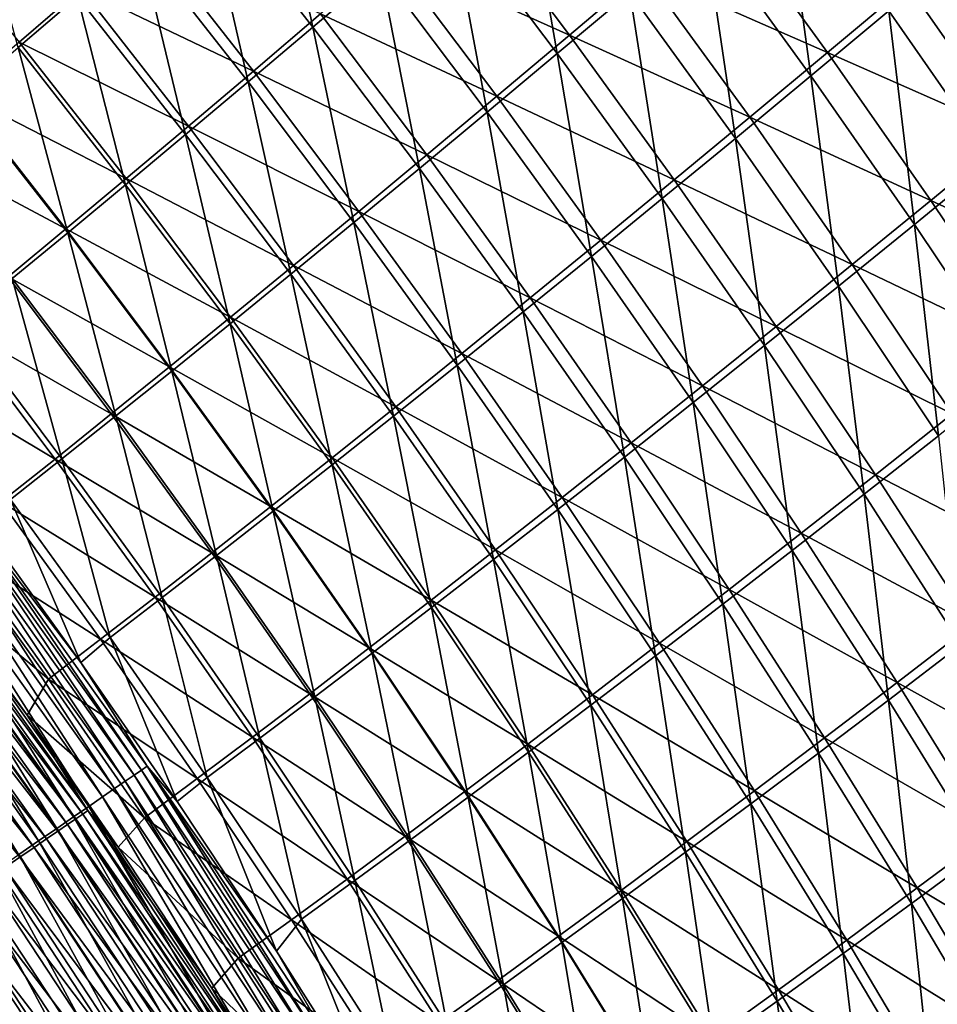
# Model space of a CAD drawing. Header units: metres. Extents: x 0 to 1400, y -1400 to 0.
# Tile 331 of 347: x 1196 to 1233, y -287 to -248. Entities that reach past the tile are written whole.
import ezdxf

# ---------------------------------------------------------------- set-up
doc = ezdxf.new("R2010")
doc.units = ezdxf.units.M

msp = doc.modelspace()

# ---------------------------------------------------------------- linework, layer by layer
at = {"layer": 'None'}
for points in [[(1208.016724, -248.071808, -255.922256), (1203.63269, -242.470688, -255.920593), (1206.304443, -240.143173, -227.952698)], [(1208.016724, -248.071808, -255.922256), (1206.304443, -240.143173, -227.952698), (1210.713623, -245.776413, -227.95433)], [(1216.390503, -240.905441, -172.074173), (1217.832031, -249.133759, -200.006012), (1213.504761, -243.387787, -200.004242)], [(1216.390503, -240.905441, -172.074173), (1220.743042, -246.683823, -172.07579), (1217.832031, -249.133759, -200.006012)], [(1196.182251, -248.897263, -339.899384), (1194.134644, -241.39093, -311.896881), (1198.571655, -246.847397, -311.898224)], [(1226.85083, -241.499588, -116.28524), (1228.017578, -250.029068, -144.169373), (1223.749268, -244.139282, -144.16777)], [(1226.85083, -241.499588, -116.28524), (1231.145386, -247.421249, -116.286568), (1228.017578, -250.029068, -144.169373)], [(1205.414307, -250.27446, -283.905457), (1201.055176, -244.705322, -283.903809), (1203.63269, -242.470688, -255.920593)], [(1205.414307, -250.27446, -283.905457), (1203.63269, -242.470688, -255.920593), (1208.016724, -248.071808, -255.922256)], [(1218.319946, -248.401794, -171.650452), (1214.008057, -242.67308, -171.648438), (1211.121094, -245.15683, -199.591187)], [(1214.008057, -242.67308, -171.648438), (1218.319946, -248.401794, -171.650452), (1221.327881, -245.856293, -143.729324)], [(1198.710571, -246.528992, -283.526825), (1191.831787, -243.265564, -311.53186), (1196.22583, -248.672455, -311.533478)], [(1215.015991, -251.489761, -227.956207), (1210.713623, -245.776413, -227.95433), (1213.504761, -243.387787, -200.004242)], [(1213.504761, -243.387787, -200.004242), (1217.832031, -249.133759, -200.006012), (1215.015991, -251.489761, -227.956207)], [(1228.687988, -249.087952, -115.835533), (1224.431396, -243.215942, -115.8339), (1221.327881, -245.856293, -143.729324)], [(1228.687988, -249.087952, -115.835533), (1231.913818, -246.384155, -87.974045), (1224.431396, -243.215942, -115.8339)], [(1231.913818, -246.384155, -87.974045), (1239.438965, -249.594894, -60.151447), (1235.235718, -243.584274, -60.150993)], [(1205.630737, -249.843857, -255.534103), (1201.289307, -244.29277, -255.532059), (1198.710571, -246.528992, -283.526825)], [(1208.328735, -247.546951, -227.553925), (1201.289307, -244.29277, -255.532059), (1205.630737, -249.843857, -255.534103)], [(1224.985962, -252.541092, -172.077621), (1220.743042, -246.683823, -172.07579), (1223.749268, -244.139282, -144.16777)], [(1223.749268, -244.139282, -144.16777), (1228.017578, -250.029068, -144.169373), (1224.985962, -252.541092, -172.077621)], [(1202.905884, -252.384888, -311.899811), (1198.571655, -246.847397, -311.898224), (1201.055176, -244.705322, -283.903809)], [(1202.905884, -252.384888, -311.899811), (1201.055176, -244.705322, -283.903809), (1205.414307, -250.27446, -283.905457)], [(1234.368896, -244.717377, -88.437019), (1235.328857, -253.420425, -116.28804), (1231.145386, -247.421249, -116.286568)], [(1215.407593, -250.852844, -199.593399), (1211.121094, -245.15683, -199.591187), (1208.328735, -247.546951, -227.553925)], [(1215.407593, -250.852844, -199.593399), (1218.319946, -248.401794, -171.650452), (1211.121094, -245.15683, -199.591187)], [(1212.294678, -253.752548, -255.924179), (1208.016724, -248.071808, -255.922256), (1210.713623, -245.776413, -227.95433)], [(1212.294678, -253.752548, -255.924179), (1210.713623, -245.776413, -227.95433), (1215.015991, -251.489761, -227.956207)], [(1221.327881, -245.856293, -143.729324), (1218.319946, -248.401794, -171.650452), (1225.558105, -251.696182, -143.731308)], [(1225.558105, -251.696182, -143.731308), (1228.687988, -249.087952, -115.835533), (1221.327881, -245.856293, -143.729324)], [(1203.027222, -252.047943, -283.528809), (1198.710571, -246.528992, -283.526825), (1196.22583, -248.672455, -311.533478)], [(1205.630737, -249.843857, -255.534103), (1198.710571, -246.528992, -283.526825), (1203.027222, -252.047943, -283.528809)], [(1220.743042, -246.683823, -172.07579), (1222.050171, -254.958099, -200.008011), (1217.832031, -249.133759, -200.006012)], [(1222.050171, -254.958099, -200.008011), (1220.743042, -246.683823, -172.07579), (1224.985962, -252.541092, -172.077621)], [(1236.088745, -252.36441, -87.975258), (1231.913818, -246.384155, -87.974045), (1228.687988, -249.087952, -115.835533)], [(1239.438965, -249.594894, -60.151447), (1231.913818, -246.384155, -87.974045), (1236.088745, -252.36441, -87.975258)], [(1200.491577, -254.403564, -339.900848), (1196.182251, -248.897263, -339.899384), (1198.571655, -246.847397, -311.898224)], [(1200.491577, -254.403564, -339.900848), (1198.571655, -246.847397, -311.898224), (1202.905884, -252.384888, -311.899811)], [(1231.145386, -247.421249, -116.286568), (1232.175171, -255.995956, -144.171143), (1228.017578, -250.029068, -144.169373)], [(1231.145386, -247.421249, -116.286568), (1235.328857, -253.420425, -116.28804), (1232.175171, -255.995956, -144.171143)], [(1212.590332, -253.210083, -227.556244), (1208.328735, -247.546951, -227.553925), (1205.630737, -249.843857, -255.534103)], [(1215.407593, -250.852844, -199.593399), (1208.328735, -247.546951, -227.553925), (1212.590332, -253.210083, -227.556244)], [(1209.667969, -255.922775, -283.907318), (1205.414307, -250.27446, -283.905457), (1208.016724, -248.071808, -255.922256)], [(1209.667969, -255.922775, -283.907318), (1208.016724, -248.071808, -255.922256), (1212.294678, -253.752548, -255.924179)], [(1193.834961, -250.723495, -339.54953), (1200.5177, -254.159637, -311.535339), (1196.22583, -248.672455, -311.533478)], [(1196.22583, -248.672455, -311.533478), (1200.5177, -254.159637, -311.535339), (1203.027222, -252.047943, -283.528809)], [(1222.52478, -254.208923, -171.65271), (1218.319946, -248.401794, -171.650452), (1215.407593, -250.852844, -199.593399)], [(1218.319946, -248.401794, -171.650452), (1222.52478, -254.208923, -171.65271), (1225.558105, -251.696182, -143.731308)], [(1198.171143, -256.331024, -367.904175), (1193.886963, -250.855255, -367.902832), (1196.182251, -248.897263, -339.899384)], [(1198.171143, -256.331024, -367.904175), (1196.182251, -248.897263, -339.899384), (1200.491577, -254.403564, -339.900848)], [(1232.835938, -255.036667, -115.837318), (1228.687988, -249.087952, -115.835533), (1225.558105, -251.696182, -143.731308)], [(1232.835938, -255.036667, -115.837318), (1236.088745, -252.36441, -87.975258), (1228.687988, -249.087952, -115.835533)], [(1217.832031, -249.133759, -200.006012), (1219.209961, -257.281006, -227.958328), (1215.015991, -251.489761, -227.956207)], [(1217.832031, -249.133759, -200.006012), (1222.050171, -254.958099, -200.008011), (1219.209961, -257.281006, -227.958328)], [(1209.86792, -255.474167, -255.536438), (1205.630737, -249.843857, -255.534103), (1203.027222, -252.047943, -283.528809)], [(1212.590332, -253.210083, -227.556244), (1205.630737, -249.843857, -255.534103), (1209.86792, -255.474167, -255.536438)], [(1207.135254, -258.001129, -311.901611), (1202.905884, -252.384888, -311.899811), (1205.414307, -250.27446, -283.905457)], [(1207.135254, -258.001129, -311.901611), (1205.414307, -250.27446, -283.905457), (1209.667969, -255.922775, -283.907318)], [(1228.017578, -250.029068, -144.169373), (1229.11853, -258.475037, -172.079651), (1224.985962, -252.541092, -172.077621)], [(1228.017578, -250.029068, -144.169373), (1232.175171, -255.995956, -144.171143), (1229.11853, -258.475037, -172.079651)], [(1198.101929, -256.179474, -339.551239), (1193.834961, -250.723495, -339.54953), (1191.537598, -252.68248, -367.573273)], [(1200.5177, -254.159637, -311.535339), (1193.834961, -250.723495, -339.54953), (1198.101929, -256.179474, -339.551239)], [(1195.944458, -258.167816, -395.90686), (1193.886963, -250.855255, -367.902832), (1198.171143, -256.331024, -367.904175)], [(1219.587524, -256.626831, -199.595856), (1215.407593, -250.852844, -199.593399), (1212.590332, -253.210083, -227.556244)], [(1219.587524, -256.626831, -199.595856), (1222.52478, -254.208923, -171.65271), (1215.407593, -250.852844, -199.593399)], [(1216.464722, -259.510681, -255.926331), (1212.294678, -253.752548, -255.924179), (1215.015991, -251.489761, -227.956207)], [(1215.015991, -251.489761, -227.956207), (1219.209961, -257.281006, -227.958328), (1216.464722, -259.510681, -255.926331)], [(1225.558105, -251.696182, -143.731308), (1222.52478, -254.208923, -171.65271), (1229.680176, -257.612457, -143.73349)], [(1229.680176, -257.612457, -143.73349), (1232.835938, -255.036667, -115.837318), (1225.558105, -251.696182, -143.731308)], [(1200.5177, -254.159637, -311.535339), (1207.240112, -257.64566, -283.531097), (1203.027222, -252.047943, -283.528809)], [(1203.027222, -252.047943, -283.528809), (1207.240112, -257.64566, -283.531097), (1209.86792, -255.474167, -255.536438)], [(1204.696655, -259.988342, -339.902527), (1200.491577, -254.403564, -339.900848), (1202.905884, -252.384888, -311.899811)], [(1204.696655, -259.988342, -339.902527), (1202.905884, -252.384888, -311.899811), (1207.135254, -258.001129, -311.901611)], [(1226.158447, -260.858643, -200.010239), (1222.050171, -254.958099, -200.008011), (1224.985962, -252.541092, -172.077621)], [(1224.985962, -252.541092, -172.077621), (1229.11853, -258.475037, -172.079651), (1226.158447, -260.858643, -200.010239)], [(1240.153931, -258.419159, -87.976585), (1236.088745, -252.36441, -87.975258), (1232.835938, -255.036667, -115.837318)], [(1198.101929, -256.179474, -339.551239), (1191.537598, -252.68248, -367.573273), (1195.779663, -258.108002, -367.574707)], [(1216.745972, -258.950775, -227.558823), (1212.590332, -253.210083, -227.556244), (1209.86792, -255.474167, -255.536438)], [(1219.587524, -256.626831, -199.595856), (1212.590332, -253.210083, -227.556244), (1216.745972, -258.950775, -227.558823)], [(1235.328857, -253.420425, -116.28804), (1236.221558, -262.03775, -144.173096), (1232.175171, -255.995956, -144.171143)], [(1213.814209, -261.648041, -283.909454), (1209.667969, -255.922775, -283.907318), (1212.294678, -253.752548, -255.924179)], [(1213.814209, -261.648041, -283.909454), (1212.294678, -253.752548, -255.924179), (1216.464722, -259.510681, -255.926331)], [(1204.706421, -259.725189, -311.537476), (1200.5177, -254.159637, -311.535339), (1198.101929, -256.179474, -339.551239)], [(1207.240112, -257.64566, -283.531097), (1200.5177, -254.159637, -311.535339), (1204.706421, -259.725189, -311.537476)], [(1226.621582, -260.092102, -171.655197), (1222.52478, -254.208923, -171.65271), (1219.587524, -256.626831, -199.595856)], [(1222.52478, -254.208923, -171.65271), (1226.621582, -260.092102, -171.655197), (1229.680176, -257.612457, -143.73349)], [(1202.351807, -261.88504, -367.905701), (1198.171143, -256.331024, -367.904175), (1200.491577, -254.403564, -339.900848)], [(1202.351807, -261.88504, -367.905701), (1200.491577, -254.403564, -339.900848), (1204.696655, -259.988342, -339.902527)], [(1222.050171, -254.958099, -200.008011), (1223.294434, -263.147949, -227.960663), (1219.209961, -257.281006, -227.958328)], [(1223.294434, -263.147949, -227.960663), (1222.050171, -254.958099, -200.008011), (1226.158447, -260.858643, -200.010239)], [(1236.874268, -261.059662, -115.839272), (1232.835938, -255.036667, -115.837318), (1229.680176, -257.612457, -143.73349)], [(1236.874268, -261.059662, -115.839272), (1240.153931, -258.419159, -87.976585), (1232.835938, -255.036667, -115.837318)], [(1207.240112, -257.64566, -283.531097), (1213.999634, -261.18158, -255.539047), (1209.86792, -255.474167, -255.536438)], [(1209.86792, -255.474167, -255.536438), (1213.999634, -261.18158, -255.539047), (1216.745972, -258.950775, -227.558823)], [(1202.266479, -261.713531, -339.553162), (1198.101929, -256.179474, -339.551239), (1195.779663, -258.108002, -367.574707)], [(1204.706421, -259.725189, -311.537476), (1198.101929, -256.179474, -339.551239), (1202.266479, -261.713531, -339.553162)], [(1211.257935, -263.69397, -311.903625), (1207.135254, -258.001129, -311.901611), (1209.667969, -255.922775, -283.907318)], [(1211.257935, -263.69397, -311.903625), (1209.667969, -255.922775, -283.907318), (1213.814209, -261.648041, -283.909454)], [(1232.175171, -255.995956, -144.171143), (1233.140259, -264.483459, -172.081879), (1229.11853, -258.475037, -172.079651)], [(1232.175171, -255.995956, -144.171143), (1236.221558, -262.03775, -144.173096), (1233.140259, -264.483459, -172.081879)], [(1200.10022, -263.692078, -395.908234), (1195.944458, -258.167816, -395.90686), (1198.171143, -256.331024, -367.904175)], [(1200.10022, -263.692078, -395.908234), (1198.171143, -256.331024, -367.904175), (1202.351807, -261.88504, -367.905701)], [(1223.660034, -262.476471, -199.598572), (1219.587524, -256.626831, -199.595856), (1216.745972, -258.950775, -227.558823)], [(1223.660034, -262.476471, -199.598572), (1226.621582, -260.092102, -171.655197), (1219.587524, -256.626831, -199.595856)], [(1219.209961, -257.281006, -227.958328), (1220.525879, -265.344086, -255.928726), (1216.464722, -259.510681, -255.926331)], [(1219.209961, -257.281006, -227.958328), (1223.294434, -263.147949, -227.960663), (1220.525879, -265.344086, -255.928726)], [(1211.348145, -263.320099, -283.53363), (1207.240112, -257.64566, -283.531097), (1204.706421, -259.725189, -311.537476)], [(1213.999634, -261.18158, -255.539047), (1207.240112, -257.64566, -283.531097), (1211.348145, -263.320099, -283.53363)], [(1229.680176, -257.612457, -143.73349), (1226.621582, -260.092102, -171.655197), (1233.692871, -263.602692, -143.735855)], [(1233.692871, -263.602692, -143.735855), (1236.874268, -261.059662, -115.839272), (1229.680176, -257.612457, -143.73349)], [(1199.919678, -263.611359, -367.576355), (1195.779663, -258.108002, -367.574707), (1193.550293, -259.945801, -395.604614)], [(1197.941162, -265.410614, -423.913635), (1193.810669, -259.915009, -423.912506), (1195.944458, -258.167816, -395.90686)], [(1202.266479, -261.713531, -339.553162), (1195.779663, -258.108002, -367.574707), (1199.919678, -263.611359, -367.576355)], [(1197.941162, -265.410614, -423.913635), (1195.944458, -258.167816, -395.90686), (1200.10022, -263.692078, -395.908234)], [(1208.795654, -265.649414, -339.904449), (1204.696655, -259.988342, -339.902527), (1207.135254, -258.001129, -311.901611)], [(1208.795654, -265.649414, -339.904449), (1207.135254, -258.001129, -311.901611), (1211.257935, -263.69397, -311.903625)], [(1229.11853, -258.475037, -172.079651), (1230.156372, -266.833252, -200.012665), (1226.158447, -260.858643, -200.010239)], [(1229.11853, -258.475037, -172.079651), (1233.140259, -264.483459, -172.081879), (1230.156372, -266.833252, -200.012665)], [(1213.999634, -261.18158, -255.539047), (1220.7948, -264.766724, -227.561661), (1216.745972, -258.950775, -227.558823)], [(1216.745972, -258.950775, -227.558823), (1220.7948, -264.766724, -227.561661), (1223.660034, -262.476471, -199.598572)], [(1208.790894, -265.367157, -311.539856), (1204.706421, -259.725189, -311.537476), (1202.266479, -261.713531, -339.553162)], [(1211.348145, -263.320099, -283.53363), (1204.706421, -259.725189, -311.537476), (1208.790894, -265.367157, -311.539856)], [(1217.852295, -267.448151, -283.911804), (1213.814209, -261.648041, -283.909454), (1216.464722, -259.510681, -255.926331)], [(1216.464722, -259.510681, -255.926331), (1220.525879, -265.344086, -255.928726), (1217.852295, -267.448151, -283.911804)], [(1197.665771, -265.419525, -395.605896), (1193.550293, -259.945801, -395.604614), (1191.413696, -261.69339, -423.637115)], [(1199.919678, -263.611359, -367.576355), (1193.550293, -259.945801, -395.604614), (1197.665771, -265.419525, -395.605896)], [(1195.873657, -267.041931, -451.927063), (1193.810669, -259.915009, -423.912506), (1197.941162, -265.410614, -423.913635)], [(1206.426758, -267.515259, -367.90741), (1202.351807, -261.88504, -367.905701), (1204.696655, -259.988342, -339.902527)], [(1206.426758, -267.515259, -367.90741), (1204.696655, -259.988342, -339.902527), (1208.795654, -265.649414, -339.904449)], [(1230.609619, -266.048889, -171.657898), (1226.621582, -260.092102, -171.655197), (1223.660034, -262.476471, -199.598572)], [(1226.621582, -260.092102, -171.655197), (1230.609619, -266.048889, -171.657898), (1233.692871, -263.602692, -143.735855)], [(1227.269165, -269.088531, -227.963242), (1223.294434, -263.147949, -227.960663), (1226.158447, -260.858643, -200.010239)], [(1226.158447, -260.858643, -200.010239), (1230.156372, -266.833252, -200.012665), (1227.269165, -269.088531, -227.963242)], [(1218.025024, -266.963867, -255.541901), (1213.999634, -261.18158, -255.539047), (1211.348145, -263.320099, -283.53363)], [(1220.7948, -264.766724, -227.561661), (1213.999634, -261.18158, -255.539047), (1218.025024, -266.963867, -255.541901)], [(1197.665771, -265.419525, -395.605896), (1191.413696, -261.69339, -423.637115), (1195.504028, -267.138702, -423.637939)], [(1206.327271, -267.323669, -339.555298), (1202.266479, -261.713531, -339.553162), (1199.919678, -263.611359, -367.576355)], [(1208.790894, -265.367157, -311.539856), (1202.266479, -261.713531, -339.553162), (1206.327271, -267.323669, -339.555298)], [(1215.273071, -269.461334, -311.905884), (1211.257935, -263.69397, -311.903625), (1213.814209, -261.648041, -283.909454)], [(1215.273071, -269.461334, -311.905884), (1213.814209, -261.648041, -283.909454), (1217.852295, -267.448151, -283.911804)], [(1204.151001, -269.292511, -395.90976), (1200.10022, -263.692078, -395.908234), (1202.351807, -261.88504, -367.905701)], [(1204.151001, -269.292511, -395.90976), (1202.351807, -261.88504, -367.905701), (1206.426758, -267.515259, -367.90741)], [(1220.7948, -264.766724, -227.561661), (1227.624146, -268.399384, -199.601517), (1223.660034, -262.476471, -199.598572)], [(1227.624146, -268.399384, -199.601517), (1230.609619, -266.048889, -171.657898), (1223.660034, -262.476471, -199.598572)], [(1215.350464, -269.069031, -283.536407), (1211.348145, -263.320099, -283.53363), (1208.790894, -265.367157, -311.539856)], [(1218.025024, -266.963867, -255.541901), (1211.348145, -263.320099, -283.53363), (1215.350464, -269.069031, -283.536407)], [(1223.294434, -263.147949, -227.960663), (1224.477905, -271.250671, -255.931351), (1220.525879, -265.344086, -255.928726)], [(1224.477905, -271.250671, -255.931351), (1223.294434, -263.147949, -227.960663), (1227.269165, -269.088531, -227.963242)], [(1203.956787, -269.190643, -367.578186), (1199.919678, -263.611359, -367.576355), (1197.665771, -265.419525, -395.605896)], [(1201.967285, -270.982574, -423.914917), (1197.941162, -265.410614, -423.913635), (1200.10022, -263.692078, -395.908234)], [(1206.327271, -267.323669, -339.555298), (1199.919678, -263.611359, -367.576355), (1203.956787, -269.190643, -367.578186)], [(1201.967285, -270.982574, -423.914917), (1200.10022, -263.692078, -395.908234), (1204.151001, -269.292511, -395.90976)], [(1212.78772, -271.384766, -339.906525), (1208.795654, -265.649414, -339.904449), (1211.257935, -263.69397, -311.903625)], [(1212.78772, -271.384766, -339.906525), (1211.257935, -263.69397, -311.903625), (1215.273071, -269.461334, -311.905884)], [(1233.692871, -263.602692, -143.735855), (1230.609619, -266.048889, -171.657898), (1237.595337, -269.66452, -143.738403)], [(1233.140259, -264.483459, -172.081879), (1234.043579, -272.879761, -200.015305), (1230.156372, -266.833252, -200.012665)], [(1224.735596, -270.655548, -227.564743), (1220.7948, -264.766724, -227.561661), (1218.025024, -266.963867, -255.541901)], [(1227.624146, -268.399384, -199.601517), (1220.7948, -264.766724, -227.561661), (1224.735596, -270.655548, -227.564743)], [(1201.678589, -270.969086, -395.6073), (1197.665771, -265.419525, -395.605896), (1195.504028, -267.138702, -423.637939)], [(1199.87439, -272.586914, -451.927979), (1195.873657, -267.041931, -451.927063), (1197.941162, -265.410614, -423.913635)], [(1203.956787, -269.190643, -367.578186), (1197.665771, -265.419525, -395.605896), (1201.678589, -270.969086, -395.6073)], [(1199.87439, -272.586914, -451.927979), (1197.941162, -265.410614, -423.913635), (1201.967285, -270.982574, -423.914917)], [(1212.770142, -271.083252, -311.542511), (1208.790894, -265.367157, -311.539856), (1206.327271, -267.323669, -339.555298)], [(1210.39563, -273.219635, -367.909332), (1206.426758, -267.515259, -367.90741), (1208.795654, -265.649414, -339.904449)], [(1215.350464, -269.069031, -283.536407), (1208.790894, -265.367157, -311.539856), (1212.770142, -271.083252, -311.542511)], [(1210.39563, -273.219635, -367.909332), (1208.795654, -265.649414, -339.904449), (1212.78772, -271.384766, -339.906525)], [(1220.525879, -265.344086, -255.928726), (1221.781738, -273.321106, -283.914398), (1217.852295, -267.448151, -283.911804)], [(1220.525879, -265.344086, -255.928726), (1224.477905, -271.250671, -255.931351), (1221.781738, -273.321106, -283.914398)], [(1234.487915, -272.076935, -171.660797), (1230.609619, -266.048889, -171.657898), (1227.624146, -268.399384, -199.601517)], [(1230.609619, -266.048889, -171.657898), (1234.487915, -272.076935, -171.660797), (1237.595337, -269.66452, -143.738403)], [(1230.156372, -266.833252, -200.012665), (1231.133667, -275.100616, -227.966034), (1227.269165, -269.088531, -227.963242)], [(1230.156372, -266.833252, -200.012665), (1234.043579, -272.879761, -200.015305), (1231.133667, -275.100616, -227.966034)], [(1200.84314, -278.116669, -474.046661), (1193.160889, -267.339844, -474.034546), (1193.448242, -267.126831, -472.312317)], [(1199.49231, -272.659882, -423.638855), (1195.504028, -267.138702, -423.637939), (1193.434448, -268.76944, -451.665833)], [(1201.138428, -277.914001, -472.324921), (1193.448242, -267.126831, -472.312317), (1193.670898, -266.961731, -470.5784)], [(1200.84314, -278.116669, -474.046661), (1193.448242, -267.126831, -472.312317), (1201.138428, -277.914001, -472.324921)], [(1194.672607, -267.99054, -468.848206), (1198.701294, -273.586823, -468.855255), (1193.670898, -266.961731, -470.5784)], [(1198.701294, -273.586823, -468.855255), (1201.367432, -277.756805, -470.591461), (1193.670898, -266.961731, -470.5784)], [(1193.670898, -266.961731, -470.5784), (1201.367432, -277.756805, -470.591461), (1201.138428, -277.914001, -472.324921)], [(1198.701294, -273.586823, -468.855255), (1194.672607, -267.99054, -468.848206), (1195.873657, -267.041931, -451.927063)], [(1201.678589, -270.969086, -395.6073), (1195.504028, -267.138702, -423.637939), (1199.49231, -272.659882, -423.638855)], [(1198.701294, -273.586823, -468.855255), (1195.873657, -267.041931, -451.927063), (1199.87439, -272.586914, -451.927979)], [(1221.943237, -272.818695, -255.545029), (1218.025024, -266.963867, -255.541901), (1215.350464, -269.069031, -283.536407)], [(1224.735596, -270.655548, -227.564743), (1218.025024, -266.963867, -255.541901), (1221.943237, -272.818695, -255.545029)], [(1200.057495, -278.655945, -477.437653), (1192.396118, -267.90686, -477.426575), (1192.809937, -267.600037, -475.740753)], [(1200.482544, -278.364166, -475.75235), (1192.809937, -267.600037, -475.740753), (1193.160889, -267.339844, -474.034546)], [(1200.057495, -278.655945, -477.437653), (1192.809937, -267.600037, -475.740753), (1200.482544, -278.364166, -475.75235)], [(1200.482544, -278.364166, -475.75235), (1193.160889, -267.339844, -474.034546), (1200.84314, -278.116669, -474.046661)], [(1210.283569, -273.007751, -339.557678), (1206.327271, -267.323669, -339.555298), (1203.956787, -269.190643, -367.578186)], [(1208.096191, -274.967133, -395.911438), (1204.151001, -269.292511, -395.90976), (1206.426758, -267.515259, -367.90741)], [(1212.770142, -271.083252, -311.542511), (1206.327271, -267.323669, -339.555298), (1210.283569, -273.007751, -339.557678)], [(1208.096191, -274.967133, -395.911438), (1206.426758, -267.515259, -367.90741), (1210.39563, -273.219635, -367.909332)], [(1219.180176, -275.301208, -311.908386), (1215.273071, -269.461334, -311.905884), (1217.852295, -267.448151, -283.911804)], [(1217.852295, -267.448151, -283.911804), (1221.781738, -273.321106, -283.914398), (1219.180176, -275.301208, -311.908386)], [(1199.568848, -278.991333, -479.098267), (1191.92041, -268.259613, -479.087708), (1192.396118, -267.90686, -477.426575)], [(1199.568848, -278.991333, -479.098267), (1192.396118, -267.90686, -477.426575), (1200.057495, -278.655945, -477.437653)], [(1199.017456, -279.369751, -480.729797), (1191.383545, -268.657654, -480.719818), (1191.92041, -268.259613, -479.087708)], [(1199.017456, -279.369751, -480.729797), (1191.92041, -268.259613, -479.087708), (1199.568848, -278.991333, -479.098267)], [(1231.479004, -274.393188, -199.604691), (1227.624146, -268.399384, -199.601517), (1224.735596, -270.655548, -227.564743)], [(1231.479004, -274.393188, -199.604691), (1234.487915, -272.076935, -171.660797), (1227.624146, -268.399384, -199.601517)], [(1198.404297, -279.790588, -482.327972), (1190.786377, -269.100403, -482.318542), (1191.383545, -268.657654, -480.719818)], [(1198.985718, -279.539978, -470.187897), (1191.341797, -268.811951, -470.175781), (1191.136475, -268.96402, -471.773254)], [(1198.985718, -279.539978, -470.187897), (1196.539795, -275.707001, -468.589355), (1191.341797, -268.811951, -470.175781)], [(1196.539795, -275.707001, -468.589355), (1192.673706, -270.318146, -468.582977), (1191.341797, -268.811951, -470.175781)], [(1198.404297, -279.790588, -482.327972), (1191.383545, -268.657654, -480.719818), (1199.017456, -279.369751, -480.729797)], [(1193.434448, -268.76944, -451.665833), (1192.673706, -270.318146, -468.582977), (1197.397461, -274.263824, -451.666199)], [(1199.49231, -272.659882, -423.638855), (1193.434448, -268.76944, -451.665833), (1197.397461, -274.263824, -451.666199)], [(1197.730347, -280.253143, -483.888702), (1190.130005, -269.587067, -483.879822), (1190.786377, -269.100403, -482.318542)], [(1198.502319, -279.871368, -473.371185), (1190.871582, -269.160187, -473.359985), (1190.548096, -269.399872, -474.931885)], [(1197.730347, -280.253143, -483.888702), (1190.786377, -269.100403, -482.318542), (1198.404297, -279.790588, -482.327972)], [(1198.774536, -279.684753, -471.784943), (1191.136475, -268.96402, -471.773254), (1190.871582, -269.160187, -473.359985)], [(1198.774536, -279.684753, -471.784943), (1190.871582, -269.160187, -473.359985), (1198.502319, -279.871368, -473.371185)], [(1198.985718, -279.539978, -470.187897), (1191.136475, -268.96402, -471.773254), (1198.774536, -279.684753, -471.784943)], [(1207.889771, -274.843689, -367.5802), (1203.956787, -269.190643, -367.578186), (1201.678589, -270.969086, -395.6073)], [(1210.283569, -273.007751, -339.557678), (1203.956787, -269.190643, -367.578186), (1207.889771, -274.843689, -367.5802)], [(1219.246094, -274.890137, -283.539459), (1215.350464, -269.069031, -283.536407), (1212.770142, -271.083252, -311.542511)], [(1221.943237, -272.818695, -255.545029), (1215.350464, -269.069031, -283.536407), (1219.246094, -274.890137, -283.539459)], [(1228.320068, -277.228424, -255.934204), (1224.477905, -271.250671, -255.931351), (1227.269165, -269.088531, -227.963242)], [(1227.269165, -269.088531, -227.963242), (1231.133667, -275.100616, -227.966034), (1228.320068, -277.228424, -255.934204)], [(1196.997437, -280.756165, -485.408875), (1189.416016, -270.116394, -485.400574), (1190.130005, -269.587067, -483.879822)], [(1197.777954, -280.367981, -476.4953), (1190.166626, -269.682434, -476.485046), (1189.728027, -270.007324, -478.015442)], [(1196.997437, -280.756165, -485.408875), (1190.130005, -269.587067, -483.879822), (1197.730347, -280.253143, -483.888702)], [(1198.169922, -280.099304, -474.942627), (1190.548096, -269.399872, -474.931885), (1190.166626, -269.682434, -476.485046)], [(1198.169922, -280.099304, -474.942627), (1190.166626, -269.682434, -476.485046), (1197.777954, -280.367981, -476.4953)], [(1198.502319, -279.871368, -473.371185), (1190.548096, -269.399872, -474.931885), (1198.169922, -280.099304, -474.942627)], [(1205.888184, -276.628906, -423.916321), (1201.967285, -270.982574, -423.914917), (1204.151001, -269.292511, -395.90976)], [(1205.888184, -276.628906, -423.916321), (1204.151001, -269.292511, -395.90976), (1208.096191, -274.967133, -395.911438)], [(1216.672363, -277.192444, -339.908844), (1212.78772, -271.384766, -339.906525), (1215.273071, -269.461334, -311.905884)], [(1216.672363, -277.192444, -339.908844), (1215.273071, -269.461334, -311.905884), (1219.180176, -275.301208, -311.908386)], [(1197.327515, -280.676819, -478.025146), (1189.728027, -270.007324, -478.015442), (1189.233032, -270.373932, -479.519043)], [(1197.777954, -280.367981, -476.4953), (1189.728027, -270.007324, -478.015442), (1197.327515, -280.676819, -478.025146)], [(1196.819214, -281.025299, -479.528259), (1189.233032, -270.373932, -479.519043), (1188.682617, -270.781677, -480.991913)], [(1197.327515, -280.676819, -478.025146), (1189.233032, -270.373932, -479.519043), (1196.819214, -281.025299, -479.528259)], [(1196.207397, -281.298431, -486.88562), (1189.416016, -270.116394, -485.400574), (1196.997437, -280.756165, -485.408875)], [(1192.673706, -270.318146, -468.582977), (1196.539795, -275.707001, -468.589355), (1197.397461, -274.263824, -451.666199)], [(1196.254028, -281.412811, -481.00058), (1188.682617, -270.781677, -480.991913), (1188.077515, -271.229858, -482.430237)], [(1196.819214, -281.025299, -479.528259), (1188.682617, -270.781677, -480.991913), (1196.254028, -281.412811, -481.00058)], [(1228.567749, -276.614899, -227.568085), (1224.735596, -270.655548, -227.564743), (1221.943237, -272.818695, -255.545029)], [(1231.479004, -274.393188, -199.604691), (1224.735596, -270.655548, -227.564743), (1228.567749, -276.614899, -227.568085)], [(1196.254028, -281.412811, -481.00058), (1188.077515, -271.229858, -482.430237), (1195.632813, -281.838745, -482.438385)], [(1205.588013, -276.592346, -395.608856), (1201.678589, -270.969086, -395.6073), (1199.49231, -272.659882, -423.638855)], [(1203.770508, -278.206665, -451.928986), (1199.87439, -272.586914, -451.927979), (1201.967285, -270.982574, -423.914917)], [(1207.889771, -274.843689, -367.5802), (1201.678589, -270.969086, -395.6073), (1205.588013, -276.592346, -395.608856)], [(1203.770508, -278.206665, -451.928986), (1201.967285, -270.982574, -423.914917), (1205.888184, -276.628906, -423.916321)], [(1216.643433, -276.871277, -311.545349), (1212.770142, -271.083252, -311.542511), (1210.283569, -273.007751, -339.557678)], [(1219.246094, -274.890137, -283.539459), (1212.770142, -271.083252, -311.542511), (1216.643433, -276.871277, -311.545349)], [(1224.477905, -271.250671, -255.931351), (1225.602051, -279.264862, -283.917206), (1221.781738, -273.321106, -283.914398)], [(1225.602051, -279.264862, -283.917206), (1224.477905, -271.250671, -255.931351), (1228.320068, -277.228424, -255.934204)], [(1214.257568, -278.996185, -367.911438), (1210.39563, -273.219635, -367.909332), (1212.78772, -271.384766, -339.906525)], [(1214.257568, -278.996185, -367.911438), (1212.78772, -271.384766, -339.906525), (1216.672363, -277.192444, -339.908844)], [(1238.255615, -278.173767, -171.663925), (1234.487915, -272.076935, -171.660797), (1231.479004, -274.393188, -199.604691)], [(1203.377563, -278.254852, -423.639893), (1199.49231, -272.659882, -423.638855), (1197.397461, -274.263824, -451.666199)], [(1202.56958, -279.179138, -468.862762), (1198.701294, -273.586823, -468.855255), (1199.87439, -272.586914, -451.927979)], [(1205.588013, -276.592346, -395.608856), (1199.49231, -272.659882, -423.638855), (1203.377563, -278.254852, -423.639893)], [(1202.56958, -279.179138, -468.862762), (1199.87439, -272.586914, -451.927979), (1203.770508, -278.206665, -451.928986)], [(1225.753174, -278.743683, -255.548386), (1221.943237, -272.818695, -255.545029), (1219.246094, -274.890137, -283.539459)], [(1228.567749, -276.614899, -227.568085), (1221.943237, -272.818695, -255.545029), (1225.753174, -278.743683, -255.548386)], [(1214.134399, -278.763489, -339.560272), (1210.283569, -273.007751, -339.557678), (1207.889771, -274.843689, -367.5802)], [(1211.935059, -280.713959, -395.9133), (1208.096191, -274.967133, -395.911438), (1210.39563, -273.219635, -367.909332)], [(1216.643433, -276.871277, -311.545349), (1210.283569, -273.007751, -339.557678), (1214.134399, -278.763489, -339.560272)], [(1211.935059, -280.713959, -395.9133), (1210.39563, -273.219635, -367.909332), (1214.257568, -278.996185, -367.911438)], [(1234.043579, -272.879761, -200.015305), (1234.887207, -281.182037, -227.969025), (1231.133667, -275.100616, -227.966034)], [(1198.701294, -273.586823, -468.855255), (1202.56958, -279.179138, -468.862762), (1201.367432, -277.756805, -470.591461)], [(1221.781738, -273.321106, -283.914398), (1222.978638, -281.211609, -311.911072), (1219.180176, -275.301208, -311.908386)], [(1221.781738, -273.321106, -283.914398), (1225.602051, -279.264862, -283.917206), (1222.978638, -281.211609, -311.911072)], [(1197.397461, -274.263824, -451.666199), (1196.539795, -275.707001, -468.589355), (1201.257813, -279.832214, -451.666595)], [(1197.397461, -274.263824, -451.666199), (1201.257813, -279.832214, -451.666595), (1203.377563, -278.254852, -423.639893)], [(1235.223755, -280.455444, -199.608109), (1231.479004, -274.393188, -199.604691), (1228.567749, -276.614899, -227.568085)], [(1235.223755, -280.455444, -199.608109), (1238.255615, -278.173767, -171.663925), (1231.479004, -274.393188, -199.604691)], [(1211.717896, -280.568268, -367.582397), (1207.889771, -274.843689, -367.5802), (1205.588013, -276.592346, -395.608856)], [(1209.703491, -282.347656, -423.917847), (1205.888184, -276.628906, -423.916321), (1208.096191, -274.967133, -395.911438)], [(1214.134399, -278.763489, -339.560272), (1207.889771, -274.843689, -367.5802), (1211.717896, -280.568268, -367.582397)], [(1209.703491, -282.347656, -423.917847), (1208.096191, -274.967133, -395.911438), (1211.935059, -280.713959, -395.9133)], [(1223.034058, -280.781158, -283.542725), (1219.246094, -274.890137, -283.539459), (1216.643433, -276.871277, -311.545349)], [(1225.753174, -278.743683, -255.548386), (1219.246094, -274.890137, -283.539459), (1223.034058, -280.781158, -283.542725)], [(1231.133667, -275.100616, -227.966034), (1232.052124, -283.275177, -255.937256), (1228.320068, -277.228424, -255.934204)], [(1231.133667, -275.100616, -227.966034), (1234.887207, -281.182037, -227.969025), (1232.052124, -283.275177, -255.937256)], [(1220.448975, -283.070435, -339.911346), (1216.672363, -277.192444, -339.908844), (1219.180176, -275.301208, -311.908386)], [(1219.180176, -275.301208, -311.908386), (1222.978638, -281.211609, -311.911072), (1220.448975, -283.070435, -339.911346)], [(1196.539795, -275.707001, -468.589355), (1200.199097, -281.007782, -468.596008), (1201.257813, -279.832214, -451.666595)], [(1198.985718, -279.539978, -470.187897), (1200.199097, -281.007782, -468.596008), (1196.539795, -275.707001, -468.589355)], [(1209.393066, -282.287109, -395.610596), (1205.588013, -276.592346, -395.608856), (1203.377563, -278.254852, -423.639893)], [(1207.561401, -283.899231, -451.930084), (1203.770508, -278.206665, -451.928986), (1205.888184, -276.628906, -423.916321)], [(1211.717896, -280.568268, -367.582397), (1205.588013, -276.592346, -395.608856), (1209.393066, -282.287109, -395.610596)], [(1207.561401, -283.899231, -451.930084), (1205.888184, -276.628906, -423.916321), (1209.703491, -282.347656, -423.917847)], [(1232.290405, -282.642426, -227.571655), (1228.567749, -276.614899, -227.568085), (1225.753174, -278.743683, -255.548386)], [(1235.223755, -280.455444, -199.608109), (1228.567749, -276.614899, -227.568085), (1232.290405, -282.642426, -227.571655)], [(1220.409668, -282.728943, -311.548462), (1216.643433, -276.871277, -311.545349), (1214.134399, -278.763489, -339.560272)], [(1218.012207, -284.842987, -367.913727), (1214.257568, -278.996185, -367.911438), (1216.672363, -277.192444, -339.908844)], [(1223.034058, -280.781158, -283.542725), (1216.643433, -276.871277, -311.545349), (1220.409668, -282.728943, -311.548462)], [(1218.012207, -284.842987, -367.913727), (1216.672363, -277.192444, -339.908844), (1220.448975, -283.070435, -339.911346)], [(1229.312744, -285.277344, -283.920227), (1225.602051, -279.264862, -283.917206), (1228.320068, -277.228424, -255.934204)], [(1228.320068, -277.228424, -255.934204), (1232.052124, -283.275177, -255.937256), (1229.312744, -285.277344, -283.920227)], [(1208.122437, -289.162323, -474.060883), (1200.84314, -278.116669, -474.046661), (1201.138428, -277.914001, -472.324921)], [(1201.367432, -277.756805, -470.591461), (1208.425293, -288.970154, -472.339691), (1201.138428, -277.914001, -472.324921)], [(1201.138428, -277.914001, -472.324921), (1208.425293, -288.970154, -472.339691), (1208.122437, -289.162323, -474.060883)], [(1202.56958, -279.179138, -468.862762), (1206.557007, -285.186737, -468.871277), (1201.367432, -277.756805, -470.591461)], [(1201.367432, -277.756805, -470.591461), (1206.557007, -285.186737, -468.871277), (1208.660522, -288.820984, -470.606781)], [(1201.367432, -277.756805, -470.591461), (1208.660522, -288.820984, -470.606781), (1208.425293, -288.970154, -472.339691)], [(1207.316772, -289.673401, -477.450684), (1200.057495, -278.655945, -477.437653), (1200.482544, -278.364166, -475.75235)], [(1207.752563, -289.396942, -475.765991), (1200.482544, -278.364166, -475.75235), (1200.84314, -278.116669, -474.046661)], [(1207.316772, -289.673401, -477.450684), (1200.482544, -278.364166, -475.75235), (1207.752563, -289.396942, -475.765991)], [(1207.752563, -289.396942, -475.765991), (1200.84314, -278.116669, -474.046661), (1208.122437, -289.162323, -474.060883)], [(1201.257813, -279.832214, -451.666595), (1207.158936, -283.921417, -423.641022), (1203.377563, -278.254852, -423.639893)], [(1206.557007, -285.186737, -468.871277), (1202.56958, -279.179138, -468.862762), (1203.770508, -278.206665, -451.928986)], [(1203.377563, -278.254852, -423.639893), (1207.158936, -283.921417, -423.641022), (1209.393066, -282.287109, -395.610596)], [(1206.557007, -285.186737, -468.871277), (1203.770508, -278.206665, -451.928986), (1207.561401, -283.899231, -451.930084)], [(1206.815918, -289.99115, -479.110657), (1199.568848, -278.991333, -479.098267), (1200.057495, -278.655945, -477.437653)], [(1206.815918, -289.99115, -479.110657), (1200.057495, -278.655945, -477.437653), (1207.316772, -289.673401, -477.450684)], [(1217.878784, -284.588715, -339.563049), (1214.134399, -278.763489, -339.560272), (1211.717896, -280.568268, -367.582397)], [(1220.409668, -282.728943, -311.548462), (1214.134399, -278.763489, -339.560272), (1217.878784, -284.588715, -339.563049)], [(1229.454102, -284.736572, -255.551987), (1225.753174, -278.743683, -255.548386), (1223.034058, -280.781158, -283.542725)], [(1232.290405, -282.642426, -227.571655), (1225.753174, -278.743683, -255.548386), (1229.454102, -284.736572, -255.551987)], [(1206.250854, -290.349579, -480.741547), (1199.017456, -279.369751, -480.729797), (1199.568848, -278.991333, -479.098267)], [(1206.250854, -290.349579, -480.741547), (1199.568848, -278.991333, -479.098267), (1206.815918, -289.99115, -479.110657)], [(1215.667236, -286.531067, -395.915314), (1211.935059, -280.713959, -395.9133), (1214.257568, -278.996185, -367.911438)], [(1215.667236, -286.531067, -395.915314), (1214.257568, -278.996185, -367.911438), (1218.012207, -284.842987, -367.913727)], [(1205.622559, -290.748169, -482.339081), (1198.404297, -279.790588, -482.327972), (1199.017456, -279.369751, -480.729797)], [(1206.227905, -290.535614, -470.202057), (1198.985718, -279.539978, -470.187897), (1198.774536, -279.684753, -471.784943)], [(1206.227905, -290.535614, -470.202057), (1203.953857, -286.664764, -468.603485), (1198.985718, -279.539978, -470.187897)], [(1203.953857, -286.664764, -468.603485), (1200.199097, -281.007782, -468.596008), (1198.985718, -279.539978, -470.187897)], [(1205.622559, -290.748169, -482.339081), (1199.017456, -279.369751, -480.729797), (1206.250854, -290.349579, -480.741547)], [(1225.602051, -279.264862, -283.917206), (1226.668213, -287.190521, -311.91394), (1222.978638, -281.211609, -311.911072)], [(1226.668213, -287.190521, -311.91394), (1225.602051, -279.264862, -283.917206), (1229.312744, -285.277344, -283.920227)], [(1204.932129, -291.186188, -483.89917), (1197.730347, -280.253143, -483.888702), (1198.404297, -279.790588, -482.327972)], [(1205.731812, -290.849915, -473.384277), (1198.502319, -279.871368, -473.371185), (1198.169922, -280.099304, -474.942627)], [(1204.932129, -291.186188, -483.89917), (1198.404297, -279.790588, -482.327972), (1205.622559, -290.748169, -482.339081)], [(1206.011108, -290.672943, -471.798584), (1198.774536, -279.684753, -471.784943), (1198.502319, -279.871368, -473.371185)], [(1206.011108, -290.672943, -471.798584), (1198.502319, -279.871368, -473.371185), (1205.731812, -290.849915, -473.384277)], [(1206.227905, -290.535614, -470.202057), (1198.774536, -279.684753, -471.784943), (1206.011108, -290.672943, -471.798584)], [(1201.257813, -279.832214, -451.666595), (1200.199097, -281.007782, -468.596008), (1205.014893, -285.472443, -451.667084)], [(1207.158936, -283.921417, -423.641022), (1201.257813, -279.832214, -451.666595), (1205.014893, -285.472443, -451.667084)], [(1204.181152, -291.662537, -485.418671), (1196.997437, -280.756165, -485.408875), (1197.730347, -280.253143, -483.888702)], [(1204.181152, -291.662537, -485.418671), (1197.730347, -280.253143, -483.888702), (1204.932129, -291.186188, -483.89917)], [(1205.390869, -291.065918, -474.95517), (1198.169922, -280.099304, -474.942627), (1197.777954, -280.367981, -476.4953)], [(1205.731812, -290.849915, -473.384277), (1198.169922, -280.099304, -474.942627), (1205.390869, -291.065918, -474.95517)], [(1203.371826, -292.175964, -486.894745), (1196.207397, -281.298431, -486.88562), (1196.997437, -280.756165, -485.408875)], [(1204.527466, -291.613037, -478.036499), (1197.327515, -280.676819, -478.025146), (1196.819214, -281.025299, -479.528259)], [(1203.371826, -292.175964, -486.894745), (1196.997437, -280.756165, -485.408875), (1204.181152, -291.662537, -485.418671)], [(1204.989258, -291.320465, -476.507233), (1197.777954, -280.367981, -476.4953), (1197.327515, -280.676819, -478.025146)], [(1204.989258, -291.320465, -476.507233), (1197.327515, -280.676819, -478.025146), (1204.527466, -291.613037, -478.036499)], [(1205.390869, -291.065918, -474.95517), (1197.777954, -280.367981, -476.4953), (1204.989258, -291.320465, -476.507233)], [(1215.440186, -286.362213, -367.584778), (1211.717896, -280.568268, -367.582397), (1209.393066, -282.287109, -395.610596)], [(1213.412476, -288.136871, -423.919525), (1209.703491, -282.347656, -423.917847), (1211.935059, -280.713959, -395.9133)], [(1217.878784, -284.588715, -339.563049), (1211.717896, -280.568268, -367.582397), (1215.440186, -286.362213, -367.584778)], [(1213.412476, -288.136871, -423.919525), (1211.935059, -280.713959, -395.9133), (1215.667236, -286.531067, -395.915314)], [(1238.85791, -286.583801, -199.611725), (1235.223755, -280.455444, -199.608109), (1232.290405, -282.642426, -227.571655)], [(1204.006592, -291.943054, -479.538971), (1196.819214, -281.025299, -479.528259), (1196.254028, -281.412811, -481.00058)], [(1204.527466, -291.613037, -478.036499), (1196.819214, -281.025299, -479.528259), (1204.006592, -291.943054, -479.538971)], [(1200.199097, -281.007782, -468.596008), (1203.953857, -286.664764, -468.603485), (1205.014893, -285.472443, -451.667084)], [(1226.713745, -286.739746, -283.546234), (1223.034058, -280.781158, -283.542725), (1220.409668, -282.728943, -311.548462)], [(1229.454102, -284.736572, -255.551987), (1223.034058, -280.781158, -283.542725), (1226.713745, -286.739746, -283.546234)], [(1202.506104, -292.72522, -488.324585), (1195.362183, -281.878571, -488.316101), (1196.207397, -281.298431, -486.88562)], [(1203.42749, -292.310028, -481.010681), (1196.254028, -281.412811, -481.00058), (1195.632813, -281.838745, -482.438385)], [(1202.506104, -292.72522, -488.324585), (1196.207397, -281.298431, -486.88562), (1203.371826, -292.175964, -486.894745)], [(1204.006592, -291.943054, -479.538971), (1196.254028, -281.412811, -481.00058), (1203.42749, -292.310028, -481.010681)], [(1222.978638, -281.211609, -311.911072), (1224.11731, -289.016754, -339.914032), (1220.448975, -283.070435, -339.911346)], [(1222.978638, -281.211609, -311.911072), (1226.668213, -287.190521, -311.91394), (1224.11731, -289.016754, -339.914032)], [(1234.887207, -281.182037, -227.969025), (1235.67334, -289.388885, -255.940521), (1232.052124, -283.275177, -255.937256)], [(1201.585693, -293.309082, -489.705292), (1194.463623, -282.49527, -489.697479), (1195.362183, -281.878571, -488.316101)], [(1202.791016, -292.713348, -482.447845), (1195.632813, -281.838745, -482.438385), (1194.957153, -282.301971, -483.838776)], [(1201.585693, -293.309082, -489.705292), (1195.362183, -281.878571, -488.316101), (1202.506104, -292.72522, -488.324585)], [(1203.42749, -292.310028, -481.010681), (1195.632813, -281.838745, -482.438385), (1202.791016, -292.713348, -482.447845)], [(1202.098877, -293.151917, -483.847626), (1194.957153, -282.301971, -483.838776), (1194.228882, -282.80127, -485.199158)], [(1202.791016, -292.713348, -482.447845), (1194.957153, -282.301971, -483.838776), (1202.098877, -293.151917, -483.847626)], [(1207.158936, -283.921417, -423.641022), (1213.092773, -288.051208, -395.612427), (1209.393066, -282.287109, -395.610596)], [(1209.393066, -282.287109, -395.610596), (1213.092773, -288.051208, -395.612427), (1215.440186, -286.362213, -367.584778)], [(1200.612793, -293.9263, -491.034027), (1193.513672, -283.147247, -491.026855), (1194.463623, -282.49527, -489.697479)], [(1200.612793, -293.9263, -491.034027), (1194.463623, -282.49527, -489.697479), (1201.585693, -293.309082, -489.705292)], [(1211.24646, -289.662598, -451.931244), (1207.561401, -283.899231, -451.930084), (1209.703491, -282.347656, -423.917847)], [(1211.24646, -289.662598, -451.931244), (1209.703491, -282.347656, -423.917847), (1213.412476, -288.136871, -423.919525)], [(1224.068115, -288.653931, -311.551758), (1220.409668, -282.728943, -311.548462), (1217.878784, -284.588715, -339.563049)], [(1226.713745, -286.739746, -283.546234), (1220.409668, -282.728943, -311.548462), (1224.068115, -288.653931, -311.551758)], [(1235.902832, -288.735718, -227.575439), (1232.290405, -282.642426, -227.571655), (1229.454102, -284.736572, -255.551987)], [(1238.85791, -286.583801, -199.611725), (1232.290405, -282.642426, -227.571655), (1235.902832, -288.735718, -227.575439)], [(1201.352905, -293.624603, -485.207397), (1194.228882, -282.80127, -485.199158), (1193.449829, -283.335449, -486.516907)], [(1202.098877, -293.151917, -483.847626), (1194.228882, -282.80127, -485.199158), (1201.352905, -293.624603, -485.207397)], [(1221.658936, -290.758057, -367.916168), (1218.012207, -284.842987, -367.913727), (1220.448975, -283.070435, -339.911346)], [(1220.448975, -283.070435, -339.911346), (1224.11731, -289.016754, -339.914032), (1221.658936, -290.758057, -367.916168)], [(1199.589111, -294.575653, -492.307922), (1192.514282, -283.833191, -492.301422), (1193.513672, -283.147247, -491.026855)], [(1200.55481, -294.13028, -486.524506), (1193.449829, -283.335449, -486.516907), (1192.62146, -283.90329, -487.789368)], [(1201.352905, -293.624603, -485.207397), (1193.449829, -283.335449, -486.516907), (1200.55481, -294.13028, -486.524506)], [(1199.589111, -294.575653, -492.307922), (1193.513672, -283.147247, -491.026855), (1200.612793, -293.9263, -491.034027)], [(1232.052124, -283.275177, -255.937256), (1232.91333, -291.356506, -283.923462), (1229.312744, -285.277344, -283.920227)], [(1232.052124, -283.275177, -255.937256), (1235.67334, -289.388885, -255.940521), (1232.91333, -291.356506, -283.923462)], [(1198.516968, -295.255859, -493.52417), (1191.467285, -284.551758, -493.51828), (1192.514282, -283.833191, -492.301422)], [(1199.706421, -294.667847, -487.796356), (1192.62146, -283.90329, -487.789368), (1191.74585, -284.503601, -489.013916)], [(1198.516968, -295.255859, -493.52417), (1192.514282, -283.833191, -492.301422), (1199.589111, -294.575653, -492.307922)], [(1200.55481, -294.13028, -486.524506), (1192.62146, -283.90329, -487.789368), (1199.706421, -294.667847, -487.796356)], [(1210.7052, -291.722076, -468.881012), (1206.557007, -285.186737, -468.871277), (1207.561401, -283.899231, -451.930084)], [(1210.7052, -291.722076, -468.881012), (1207.561401, -283.899231, -451.930084), (1211.24646, -289.662598, -451.931244)], [(1210.835571, -289.65741, -423.642242), (1207.158936, -283.921417, -423.641022), (1205.014893, -285.472443, -451.667084)], [(1213.092773, -288.051208, -395.612427), (1207.158936, -283.921417, -423.641022), (1210.835571, -289.65741, -423.642242)], [(1191.467285, -284.551758, -493.51828), (1197.398071, -295.965668, -494.680023), (1190.374756, -285.301605, -494.674744)], [(1198.809692, -295.236084, -489.020294), (1191.74585, -284.503601, -489.013916), (1190.824707, -285.135193, -490.187897)], [(1197.398071, -295.965668, -494.680023), (1191.467285, -284.551758, -493.51828), (1198.516968, -295.255859, -493.52417)], [(1199.706421, -294.667847, -487.796356), (1191.74585, -284.503601, -489.013916), (1198.809692, -295.236084, -489.020294)], [(1221.515991, -290.48111, -339.56604), (1217.878784, -284.588715, -339.563049), (1215.440186, -286.362213, -367.584778)], [(1224.068115, -288.653931, -311.551758), (1217.878784, -284.588715, -339.563049), (1221.515991, -290.48111, -339.56604)], [(1219.291992, -292.416504, -395.91748), (1215.667236, -286.531067, -395.915314), (1218.012207, -284.842987, -367.913727)], [(1219.291992, -292.416504, -395.91748), (1218.012207, -284.842987, -367.913727), (1221.658936, -290.758057, -367.916168)], [(1233.04541, -290.794922, -255.555817), (1229.454102, -284.736572, -255.551987), (1226.713745, -286.739746, -283.546234)], [(1235.902832, -288.735718, -227.575439), (1229.454102, -284.736572, -255.551987), (1233.04541, -290.794922, -255.555817)], [(1197.866211, -295.833893, -490.193695), (1190.824707, -285.135193, -490.187897), (1189.859619, -285.796814, -491.308746)], [(1190.374756, -285.301605, -494.674744), (1197.398071, -295.965668, -494.680023), (1196.234985, -296.703461, -495.773315)], [(1198.809692, -295.236084, -489.020294), (1190.824707, -285.135193, -490.187897), (1197.866211, -295.833893, -490.193695)], [(1205.014893, -285.472443, -451.667084), (1203.953857, -286.664764, -468.603485), (1208.66748, -291.182373, -451.667603)], [(1210.835571, -289.65741, -423.642242), (1205.014893, -285.472443, -451.667084), (1208.66748, -291.182373, -451.667603)], [(1206.557007, -285.186737, -468.871277), (1210.7052, -291.722076, -468.881012), (1208.660522, -288.820984, -470.606781)], [(1230.248169, -293.235931, -311.917023), (1226.668213, -287.190521, -311.91394), (1229.312744, -285.277344, -283.920227)], [(1229.312744, -285.277344, -283.920227), (1232.91333, -291.356506, -283.923462), (1230.248169, -293.235931, -311.917023)], [(1196.87793, -296.460114, -491.313965), (1189.859619, -285.796814, -491.308746), (1188.852661, -286.487244, -492.373901)], [(1197.866211, -295.833893, -490.193695), (1189.859619, -285.796814, -491.308746), (1196.87793, -296.460114, -491.313965)], [(1196.87793, -296.460114, -491.313965), (1188.852661, -286.487244, -492.373901), (1195.84668, -297.113586, -492.378571)], [(1203.953857, -286.664764, -468.603485), (1207.981201, -292.999237, -468.612244), (1208.66748, -291.182373, -451.667603)], [(1206.227905, -290.535614, -470.202057), (1207.981201, -292.999237, -468.612244), (1203.953857, -286.664764, -468.603485)], [(1213.092773, -288.051208, -395.612427), (1219.055908, -292.223236, -367.587341), (1215.440186, -286.362213, -367.584778)], [(1217.014648, -293.994568, -423.921326), (1213.412476, -288.136871, -423.919525), (1215.667236, -286.531067, -395.915314)], [(1215.440186, -286.362213, -367.584778), (1219.055908, -292.223236, -367.587341), (1221.515991, -290.48111, -339.56604)], [(1217.014648, -293.994568, -423.921326), (1215.667236, -286.531067, -395.915314), (1219.291992, -292.416504, -395.91748)], [(1230.284302, -292.763611, -283.549988), (1226.713745, -286.739746, -283.546234), (1224.068115, -288.653931, -311.551758)], [(1233.04541, -290.794922, -255.555817), (1226.713745, -286.739746, -283.546234), (1230.284302, -292.763611, -283.549988)], [(1226.668213, -287.190521, -311.91394), (1227.676636, -295.029449, -339.916931), (1224.11731, -289.016754, -339.914032)], [(1227.676636, -295.029449, -339.916931), (1226.668213, -287.190521, -311.91394), (1230.248169, -293.235931, -311.917023)]]:
    msp.add_3dface(points, dxfattribs=at)
at = {"layer": 'None0'}
for points in [[(1150.81958, -781.702271, -521.977783), (1294.119019, -124.129761, -521.977783), (1274.459961, -120.453018, -521.977783)], [(1274.459961, -120.453018, -521.977783), (1274.459961, -120.453018, -541.977783), (1150.81958, -781.702271, -521.977783)], [(1274.459961, -120.453018, -541.977783), (1150.81958, -781.702271, -541.977783), (1150.81958, -781.702271, -521.977783)], [(1294.119019, -124.129761, -541.977783), (1150.81958, -781.702271, -541.977783), (1274.459961, -120.453018, -541.977783)], [(1170.478882, -785.378174, -521.977783), (1294.119019, -124.129761, -521.977783), (1150.81958, -781.702271, -521.977783)], [(1294.119019, -124.129761, -541.977783), (1170.478882, -785.378174, -541.977783), (1150.81958, -781.702271, -541.977783)], [(1170.478882, -785.378174, -521.977783), (1170.478882, -785.378174, -541.977783), (1294.119019, -124.129761, -521.977783)], [(1170.478882, -785.378174, -541.977783), (1294.119019, -124.129761, -541.977783), (1294.119019, -124.129761, -521.977783)]]:
    msp.add_3dface(points, dxfattribs=at)

doc.saveas('drawing.dxf')
